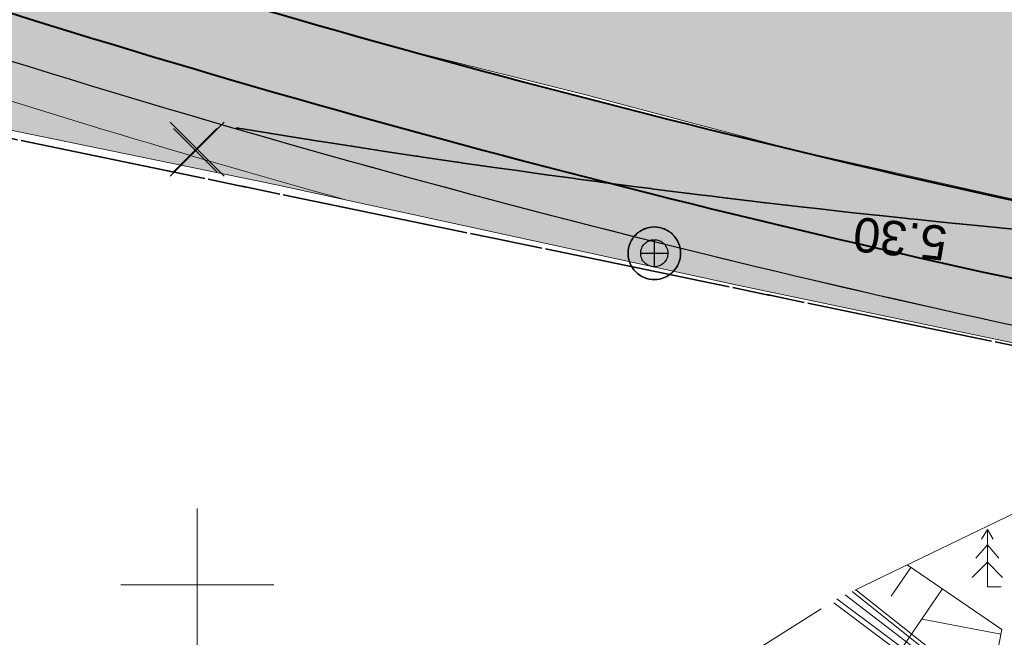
# Model space of a CAD drawing. Header units: metres. Extents: x 538891 to 1080079, y 6588829 to 13178720.
# Tile 518 of 656: x 539845 to 539871, y 6589299 to 6589315. Entities that reach past the tile are written whole.
import ezdxf

# ---------------------------------------------------------------- set-up
doc = ezdxf.new("R2010")
doc.units = ezdxf.units.M
doc.header["$LTSCALE"] = 0.4
doc.linetypes.add('KATASTRIPIIR', pattern=[17.5, 10, -2.5, 2.5, -2.5])
doc.linetypes.add('TOOPIIR', pattern=[17.5, 15, -2.5])
doc.layers.add('GEO', color=7, linetype='Continuous')
doc.layers.add('KOLDE PST', color=7, linetype='Continuous')
doc.styles.add('Swis721 Lt BT', font='swissl.ttf')
doc.linetypes.add('MP_KBL', pattern='A,0,[1,MP_KBL.shx,S=1,R=0,X=0,Y=-0.5],-18.999', length=18.999)
doc.linetypes.add('SI_KBL', pattern='A,0,[1,SI_KBL.shx,S=1,R=0,X=0,Y=-0.5],-19.9995', length=19.9995)

# ---------------------------------------------------------------- blocks, each defined once
blk = doc.blocks.new('#9_019061_PP_TL (2D)')
at = {"linetype": 'Continuous', "lineweight": 0, "true_color": 0xffdf7f}
h = blk.add_hatch(color=41, dxfattribs=at)
edge = h.paths.add_edge_path()
edge.add_line((540093.198, 6589254.743), (540093.146, 6589254.465))
edge.add_line((540093.146, 6589254.465), (540094.385, 6589252.136))
edge.add_line((540094.385, 6589252.136), (540094.986, 6589252.456))
edge.add_line((540094.986, 6589252.456), (540103.606, 6589257.075))
edge.add_arc((540150.834, 6589168.93), 100, 116.44621, 118.18256, ccw=False)
edge.add_arc((540095.922, 6589279.327), 23.3, 296.4462, 299.2481)
edge.add_line((540107.306, 6589258.997), (540112.428, 6589261.866))
edge.add_arc((540122.2, 6589244.416), 20, 105.1499, 119.2481, ccw=False)
edge.add_arc((540113.523, 6589276.462), 13.2, 285.1499, 311.7373)
edge.add_line((540122.311, 6589266.612), (540125.49, 6589269.448))
edge.add_arc((540132.147, 6589261.986), 10, 119.8756, 131.7373, ccw=False)
edge.add_line((540127.166, 6589270.657), (540132.825, 6589273.908))
edge.add_line((540132.825, 6589273.908), (540146.32, 6589281.702))
edge.add_arc((540147.32, 6589279.97), 2, 28.4285, 120.0082, ccw=False)
edge.add_line((540149.079, 6589280.922), (540157.642, 6589285.608))
edge.add_line((540157.642, 6589285.608), (540157.756, 6589285.671))
edge.add_line((540157.756, 6589285.671), (540156.315, 6589288.29))
edge.add_line((540156.315, 6589288.29), (540156.193, 6589288.203))
edge.add_line((540156.193, 6589288.203), (540155.217, 6589289.573))
edge.add_arc((540152.081, 6589287.339), 3.85, 35.4717, 120.0082)
edge.add_line((540150.156, 6589290.673), (540146.788, 6589288.728))
edge.add_arc((540143.997, 6589287.553), 3.028, -59.782, 22.8354, ccw=False)
edge.add_line((540145.521, 6589284.936), (540131.228, 6589276.681))
edge.add_line((540131.228, 6589276.681), (540125.17, 6589273.2))
edge.add_arc((540132.962, 6589260.971), 14.5, 122.5067, 131.4712)
edge.add_line((540123.36, 6589271.836), (540120.181, 6589269))
edge.add_arc((540113.523, 6589276.462), 10, 285.1533, 311.7373, ccw=False)
edge.add_arc((540122.202, 6589244.416), 23.2, 105.1533, 119.2515)
edge.add_line((540110.865, 6589264.658), (540105.563, 6589261.689))
edge.add_arc((540097.355, 6589276.347), 16.8, 259.4475, 299.2481, ccw=False)
edge.add_line((540094.278, 6589259.831), (540081.836, 6589262.146))
edge.add_line((540081.836, 6589262.146), (540052.599, 6589269.51))
edge.add_arc((540053.576, 6589273.389), 4, 182.03, 255.8645, ccw=False)
edge.add_line((540049.578, 6589273.247), (540048.642, 6589273.48))
edge.add_line((540048.642, 6589273.48), (540045.818, 6589274.183))
edge.add_line((540045.818, 6589274.183), (540045.301, 6589274.311))
edge.add_arc((540042.425, 6589275.166), 3, 255.8645, 343.4513, ccw=False)
edge.add_line((540041.692, 6589272.256), (540018.873, 6589277.989))
edge.add_arc((539971.036, 6589087.091), 196.8, 75.93195, 79.22948)
edge.add_line((540007.813, 6589280.424), (540002.01, 6589281.523))
edge.add_line((540002.01, 6589281.523), (539997.508, 6589282.379))
edge.add_arc((540016.826, 6589383.728), 103.173, 256.37498, 259.20847, ccw=False)
edge.add_line((539992.522, 6589283.458), (539978.82, 6589286.891))
edge.add_line((539978.82, 6589286.891), (539967.738, 6589289.668))
edge.add_arc((539845.423, 6588801.56), 503.2, 75.93195, 78.3238)
edge.add_line((539947.261, 6589294.348), (539874.805, 6589309.321))
edge.add_arc((539935.519, 6589603.113), 300, 251.50595, 258.3238, ccw=False)
edge.add_line((539840.357, 6589318.606), (539826.623, 6589323.2))
edge.add_line((539826.623, 6589323.2), (539808.227, 6589329.353))
edge.add_arc((539791.89, 6589280.513), 51.5, 71.5059, 90.8028)
edge.add_line((539791.169, 6589332.008), (539784.033, 6589331.908))
edge.add_arc((539783.774, 6589350.406), 18.5, 240.8111, 270.8028, ccw=False)
edge.add_line((539774.752, 6589334.255), (539767.6, 6589338.251))
edge.add_arc((539742.484, 6589293.29), 51.5, 60.8111, 86.6402)
edge.add_line((539745.502, 6589344.702), (539744.054, 6589344.787))
edge.add_arc((539759.002, 6589597.263), 252.918, 256.8587, 266.61175, ccw=False)
edge.add_arc((539764.853, 6589615.759), 272.264, 253.07093, 256.54465, ccw=False)
edge.add_line((539685.573, 6589355.293), (539684.553, 6589352.259))
edge.add_arc((539759.851, 6589598.285), 257.291, 252.98293, 256.65284)
edge.add_arc((539758.774, 6589595.02), 253.865, 256.71933, 266.63371)
edge.add_line((539743.867, 6589341.592), (539745.314, 6589341.507))
edge.add_arc((539742.484, 6589293.29), 48.3, 60.8111, 86.6402, ccw=False)
edge.add_line((539766.039, 6589335.457), (539773.191, 6589331.462))
edge.add_arc((539783.774, 6589350.406), 21.7, 240.8111, 270.8028)
edge.add_line((539784.078, 6589328.708), (539791.214, 6589328.808))
edge.add_arc((539791.89, 6589280.513), 48.3, 71.5059, 90.8028, ccw=False)
edge.add_line((539807.212, 6589326.319), (539825.608, 6589320.165))
edge.add_line((539825.608, 6589320.165), (539839.342, 6589315.572))
edge.add_arc((539935.519, 6589603.113), 303.2, 251.50595, 258.3238)
edge.add_line((539874.157, 6589306.188), (539946.613, 6589291.214))
edge.add_arc((539798.615, 6588593.75), 712.993, 75.342555, 78.019821, ccw=False)
edge.add_line((539979.031, 6589283.54), (539984.298, 6589282.22))
edge.add_line((539984.298, 6589282.22), (539986.242, 6589281.732))
edge.add_line((539986.242, 6589281.732), (539991.76, 6589280.35))
edge.add_arc((540017.078, 6589385.405), 108.063, 256.45052, 259.19589)
edge.add_line((539996.821, 6589279.258), (540001.322, 6589278.401))
edge.add_line((540001.322, 6589278.401), (540007.176, 6589277.288))
edge.add_line((540007.176, 6589277.288), (540012.15, 6589276.272))
edge.add_arc((539969.659, 6589080.838), 200, 75.93195, 77.73365, ccw=False)
edge.add_line((540018.274, 6589274.84), (540029.999, 6589271.901))
edge.add_line((540029.999, 6589271.901), (540081.094, 6589259.034))
edge.add_line((540081.094, 6589259.034), (540086.879, 6589257.955))
edge.add_line((540086.879, 6589257.955), (540091.598, 6589257.076))
edge.add_arc((540091.232, 6589255.11), 2, -10.5525, 79.4427, ccw=False)
at = {"color": 41, "linetype": 'Continuous', "lineweight": 9, "true_color": 0xffdf7f, "flags": 128}
for points in [[(540041.692, 6589272.256), (540018.873, 6589277.989, 0.014389), (540007.813, 6589280.424), (540002.01, 6589281.523), (539997.508, 6589282.379, -0.012364), (539992.522, 6589283.458), (539978.82, 6589286.891), (539967.738, 6589289.668, 0.010437), (539947.261, 6589294.348), (539874.805, 6589309.321, -0.029757), (539840.357, 6589318.606), (539826.623, 6589323.2), (539808.227, 6589329.353, 0.084398), (539791.169, 6589332.008), (539784.033, 6589331.908, -0.131616), (539774.752, 6589334.255), (539767.6, 6589338.251, 0.11318), (539745.502, 6589344.702)], [(539745.314, 6589341.507, -0.11318), (539766.039, 6589335.457), (539773.191, 6589331.462, 0.131616), (539784.078, 6589328.708), (539791.214, 6589328.808, -0.084398), (539807.212, 6589326.319), (539825.608, 6589320.165), (539839.342, 6589315.572, 0.029757), (539874.157, 6589306.188), (539946.613, 6589291.214, -0.011682), (539979.031, 6589283.54), (539984.298, 6589282.22), (539986.242, 6589281.732), (539991.76, 6589280.35, 0.01198), (539996.821, 6589279.258), (540001.322, 6589278.401), (540007.176, 6589277.288), (540012.15, 6589276.272, -0.007862), (540018.274, 6589274.84), (540029.999, 6589271.901)]]:
    blk.add_lwpolyline(points, format="xyb", dxfattribs=at)
at = {"color": 5, "linetype": 'Continuous', "lineweight": 40, "true_color": 0x0000ff, "flags": 128}
blk.add_lwpolyline([(539840.357, 6589318.606, 0.029757), (539874.805, 6589309.321), (539916.85, 6589300.632, 0.402531), (539919.196, 6589302.108), (539920.034, 6589305.476)], format="xyb", dxfattribs=at)
at = {"color": 5, "linetype": 'Continuous', "lineweight": 30, "true_color": 0x0000ff, "flags": 128}
blk.add_lwpolyline([(539979.149, 6589283.51), (539966.96, 6589286.564, 0.010437), (539946.613, 6589291.214), (539874.157, 6589306.188, -0.028827), (539840.411, 6589315.216), (539839.941, 6589312.965)], format="xyb", dxfattribs=at)
at = {"color": 5, "linetype": 'Continuous', "lineweight": 35, "true_color": 0x0000ff, "flags": 128}
blk.add_lwpolyline([(539851.013, 6589311.959), (539851.888, 6589311.816), (539851.921, 6589311.81), (539851.929, 6589311.809), (539851.929, 6589311.809), (539852.846, 6589311.661), (539852.916, 6589311.65), (539852.916, 6589311.65), (539852.923, 6589311.649), (539852.998, 6589311.637), (539853.006, 6589311.636), (539853.006, 6589311.636), (539853.59, 6589311.544), (539853.59, 6589311.544), (539853.917, 6589311.493), (539854.031, 6589311.475), (539854.031, 6589311.475), (539854.038, 6589311.475), (539854.038, 6589311.474), (539854.911, 6589311.34), (539854.912, 6589311.34), (539855.722, 6589311.218), (539855.744, 6589311.215), (539855.897, 6589311.192), (539855.897, 6589311.192), (539855.905, 6589311.191), (539856.074, 6589311.166), (539856.074, 6589311.166), (539856.081, 6589311.165), (539856.082, 6589311.165), (539856.798, 6589311.059), (539856.82, 6589311.056), (539856.82, 6589311.056), (539856.821, 6589311.056), (539856.821, 6589311.056), (539856.899, 6589311.045), (539856.9, 6589311.044), (539857.639, 6589310.938), (539857.888, 6589310.903), (539857.888, 6589310.903), (539857.893, 6589310.902), (539857.894, 6589310.902), (539858.297, 6589310.845), (539858.297, 6589310.845), (539858.598, 6589310.803), (539858.883, 6589310.763), (539858.883, 6589310.763), (539858.888, 6589310.763), (539859.194, 6589310.721), (539859.199, 6589310.72), (539859.201, 6589310.72), (539859.882, 6589310.627), (539859.884, 6589310.626), (539860.516, 6589310.542), (539860.543, 6589310.538), (539860.871, 6589310.495), (539860.871, 6589310.495), (539860.876, 6589310.494), (539860.878, 6589310.494), (539861.475, 6589310.416), (539861.866, 6589310.366), (539861.866, 6589310.366), (539861.871, 6589310.365), (539861.872, 6589310.365), (539862.434, 6589310.293), (539862.862, 6589310.24), (539862.862, 6589310.24), (539862.866, 6589310.239), (539862.866, 6589310.239), (539863.128, 6589310.207), (539863.129, 6589310.207), (539863.393, 6589310.174), (539863.856, 6589310.117), (539863.86, 6589310.117), (539864.36, 6589310.057), (539864.36, 6589310.057), (539864.364, 6589310.057), (539864.367, 6589310.056), (539864.855, 6589309.998), (539864.873, 6589309.995), (539865.393, 6589309.935), (539865.397, 6589309.935), (539865.399, 6589309.935), (539865.849, 6589309.882), (539865.852, 6589309.882), (539866.27, 6589309.834), (539866.841, 6589309.77), (539866.844, 6589309.77), (539866.846, 6589309.769), (539867.229, 6589309.727), (539867.836, 6589309.661), (539867.836, 6589309.661), (539867.839, 6589309.661), (539868.494, 6589309.591), (539868.494, 6589309.591), (539868.496, 6589309.591), (539868.497, 6589309.591), (539868.636, 6589309.576), (539868.638, 6589309.576), (539868.833, 6589309.555), (539868.836, 6589309.555), (539869.146, 6589309.523), (539869.816, 6589309.454), (539869.825, 6589309.453), (539869.825, 6589309.453), (539869.828, 6589309.453), (539869.832, 6589309.452), (539870.105, 6589309.425), (539870.82, 6589309.354), (539870.822, 6589309.354), (539870.825, 6589309.354), (539871.064, 6589309.331), (539871.815, 6589309.259)], dxfattribs=at)
at = {"color": 5, "true_color": 0x0000ff, "insert": (539868.423, 6589309.513), "char_height": 0.9, "attachment_point": 8, "rotation": 173.964, "line_spacing_factor": 1.004016, "style": 'Swis721 Lt BT'}
blk.add_mtext('5.30', dxfattribs=at)
blk = doc.blocks.new('KOLDE PST TL')
at = {"color": 7}
blk.add_blockref('#9_019061_PP_TL (2D)', (0, 0), dxfattribs=at)
blk = doc.blocks.new('#13_Kolde pst HP -xref$0$likvideeritav')
at = {"color": 1, "linetype": 'Continuous', "lineweight": 25, "true_color": 0xff0000}
for p, q in [((0.707, -0.707), (-0.707, 0.707)), ((0.707, 0.707), (-0.707, -0.707))]:
    blk.add_line(p, q, dxfattribs=at)
blk = doc.blocks.new('#13_KOLDE TAIM (2D)')
at = {"linetype": 'Continuous', "lineweight": 0, "true_color": 0xc4f877}
blk.add_hatch(color=71, dxfattribs=at).paths.add_polyline_path([(539832.119, 6589321.362), (539832.475, 6589322.328), (539833.004, 6589323.255), (539834.009, 6589324.361), (539835.003, 6589325.044), (539836.117, 6589325.509), (539836.814, 6589325.673), (539837.809, 6589325.757), (539839.064, 6589325.619), (539839.835, 6589325.429), (539920.034, 6589305.476), (539919.448, 6589303.122), (539919.13, 6589301.894), (539918.996, 6589301.605), (539918.702, 6589301.21), (539918.32, 6589300.898), (539917.888, 6589300.694), (539917.141, 6589300.616), (539916.515, 6589300.701), (539897.21, 6589304.691), (539893.199, 6589305.52), (539894.021, 6589309.436), (539889.615, 6589310.352), (539888.792, 6589306.431), (539873.832, 6589309.524), (539865.586, 6589311.378), (539860.126, 6589312.828), (539855.648, 6589313.941), (539850.752, 6589315.338), (539842.998, 6589317.737), (539837.257, 6589319.643)])
h = blk.add_hatch(color=71, dxfattribs=at)
edge = h.paths.add_edge_path()
edge.add_line((539979.013, 6589283.544), (539966.96, 6589286.564))
edge.add_arc((539845.423, 6588801.56), 500, 75.93195, 78.3238)
edge.add_line((539946.613, 6589291.214), (539874.157, 6589306.188))
edge.add_arc((539935.519, 6589603.113), 303.2, 251.71889, 258.3238, ccw=False)
edge.add_line((539840.411, 6589315.216), (539839.941, 6589312.965))
edge.add_line((539839.941, 6589312.965), (539842.616, 6589312.407))
edge.add_line((539842.616, 6589312.407), (539852.075, 6589310.467))
edge.add_line((539852.075, 6589310.467), (539864.124, 6589307.838))
edge.add_line((539864.124, 6589307.838), (539874.986, 6589305.563))
edge.add_line((539874.986, 6589305.563), (539907.13, 6589298.868))
edge.add_line((539907.13, 6589298.868), (539908.954, 6589297.975))
edge.add_line((539908.954, 6589297.975), (539946.411, 6589290.235))
edge.add_arc((539845.423, 6588801.56), 499, 75.93195, 78.3238, ccw=False)
edge.add_line((539966.717, 6589285.594), (539978.933, 6589282.533))
edge.add_line((539978.933, 6589282.533), (539978.962, 6589283.051))
edge.add_line((539978.962, 6589283.051), (539979.013, 6589283.544))
edge.add_line((539979.013, 6589283.544), (539979.013, 6589283.544))
at = {"color": 71, "linetype": 'Continuous', "lineweight": 5, "true_color": 0xc4f877, "flags": 128}
blk.add_lwpolyline([(539839.835, 6589325.429), (539920.034, 6589305.476), (539919.448, 6589303.122), (539919.13, 6589301.894), (539918.996, 6589301.605), (539918.702, 6589301.21), (539918.32, 6589300.898), (539917.888, 6589300.694), (539917.141, 6589300.616), (539916.515, 6589300.701), (539897.21, 6589304.691), (539893.199, 6589305.52), (539894.021, 6589309.436), (539889.615, 6589310.352), (539888.792, 6589306.431), (539873.832, 6589309.524), (539865.586, 6589311.378), (539860.126, 6589312.828), (539855.648, 6589313.941), (539850.752, 6589315.338), (539842.998, 6589317.737)], dxfattribs=at)
blk.add_lwpolyline([(539979.013, 6589283.544), (539966.96, 6589286.564, 0.010437), (539946.613, 6589291.214), (539874.157, 6589306.188, -0.028827), (539840.411, 6589315.216), (539839.941, 6589312.965), (539842.616, 6589312.407), (539852.075, 6589310.467), (539864.124, 6589307.838), (539874.986, 6589305.563), (539907.13, 6589298.868), (539908.954, 6589297.975), (539946.411, 6589290.235, -0.010437), (539966.717, 6589285.594), (539978.933, 6589282.533), (539978.962, 6589283.051), (539979.013, 6589283.544)], format="xyb", close=True, dxfattribs=at)
at = {"color": 71, "linetype": 'Continuous', "lineweight": 13, "true_color": 0xc4f877, "flags": 128}
blk.add_lwpolyline([(539840.337, 6589314.188, 0.011631), (539853.877, 6589310.074)], format="xyb", dxfattribs=at)
at = {"color": 1, "true_color": 0xff0000}
blk.add_blockref('#13_Kolde pst HP -xref$0$likvideeritav', (539849.998, 6589311.398), dxfattribs=at)
blk = doc.blocks.new('Kolde pst Taim')
at = {"color": 13, "true_color": 0xff4646}
blk.add_blockref('#13_KOLDE TAIM (2D)', (0, 0), dxfattribs=at)
blk = doc.blocks.new('#15_019061_PP_ELV-4-01_v01_Puhas$0$A$C2D7D09D12')
at = {"color": 1, "linetype": 'Continuous', "lineweight": 25, "true_color": 0xff0000}
for p, q in [((0.035, 0.035), (1.171, 1.171)), ((0.035, 1.171), (1.171, 0.035))]:
    blk.add_line(p, q, dxfattribs=at)
blk = doc.blocks.new('#15_Kolde pst ELV-3 (2D)')
at = {"color": 1, "linetype": 'Continuous', "lineweight": 25, "true_color": 0xff0000}
for p, q in [((539861.947, 6589309.031), (539861.947, 6589308.319)), ((539861.591, 6589308.675), (539862.303, 6589308.675))]:
    blk.add_line(p, q, dxfattribs=at)
at = {"color": 1, "linetype": 'Continuous', "lineweight": 25, "true_color": 0xff0000, "flags": 128}
for points in [[(539862.635, 6589308.675), (539862.632, 6589308.608), (539862.622, 6589308.541), (539862.605, 6589308.475), (539862.583, 6589308.412), (539862.554, 6589308.351), (539862.519, 6589308.293), (539862.479, 6589308.239), (539862.434, 6589308.189), (539862.384, 6589308.143), (539862.329, 6589308.103), (539862.272, 6589308.068), (539862.211, 6589308.04), (539862.147, 6589308.017), (539862.082, 6589308), (539862.015, 6589307.991), (539861.947, 6589307.987), (539861.88, 6589307.991), (539861.813, 6589308), (539861.748, 6589308.017), (539861.684, 6589308.04), (539861.623, 6589308.068), (539861.565, 6589308.103), (539861.511, 6589308.143), (539861.461, 6589308.189), (539861.416, 6589308.239), (539861.376, 6589308.293), (539861.341, 6589308.351), (539861.312, 6589308.412), (539861.289, 6589308.475), (539861.273, 6589308.541), (539861.263, 6589308.608), (539861.26, 6589308.675), (539861.263, 6589308.742), (539861.273, 6589308.809), (539861.289, 6589308.875), (539861.312, 6589308.938), (539861.341, 6589308.999), (539861.376, 6589309.057), (539861.416, 6589309.111), (539861.461, 6589309.161), (539861.511, 6589309.207), (539861.565, 6589309.247), (539861.623, 6589309.282), (539861.684, 6589309.31), (539861.748, 6589309.333), (539861.813, 6589309.349), (539861.88, 6589309.359), (539861.947, 6589309.363), (539862.015, 6589309.359), (539862.082, 6589309.349), (539862.147, 6589309.333), (539862.211, 6589309.31), (539862.272, 6589309.282), (539862.329, 6589309.247), (539862.384, 6589309.207), (539862.434, 6589309.161), (539862.479, 6589309.111), (539862.519, 6589309.057), (539862.554, 6589308.999), (539862.583, 6589308.938), (539862.605, 6589308.875), (539862.622, 6589308.809), (539862.632, 6589308.742)], [(539862.303, 6589308.675), (539862.302, 6589308.64), (539862.296, 6589308.606), (539862.288, 6589308.572), (539862.276, 6589308.539), (539862.261, 6589308.507), (539862.243, 6589308.477), (539862.223, 6589308.449), (539862.199, 6589308.423), (539862.173, 6589308.4), (539862.145, 6589308.379), (539862.115, 6589308.361), (539862.084, 6589308.346), (539862.051, 6589308.334), (539862.017, 6589308.326), (539861.982, 6589308.321), (539861.947, 6589308.319), (539861.912, 6589308.321), (539861.878, 6589308.326), (539861.844, 6589308.334), (539861.811, 6589308.346), (539861.78, 6589308.361), (539861.75, 6589308.379), (539861.722, 6589308.4), (539861.696, 6589308.423), (539861.672, 6589308.449), (539861.651, 6589308.477), (539861.633, 6589308.507), (539861.619, 6589308.539), (539861.607, 6589308.572), (539861.598, 6589308.606), (539861.593, 6589308.64), (539861.591, 6589308.675), (539861.593, 6589308.71), (539861.598, 6589308.744), (539861.607, 6589308.778), (539861.619, 6589308.811), (539861.633, 6589308.843), (539861.651, 6589308.873), (539861.672, 6589308.901), (539861.696, 6589308.927), (539861.722, 6589308.95), (539861.75, 6589308.971), (539861.78, 6589308.989), (539861.811, 6589309.004), (539861.844, 6589309.016), (539861.878, 6589309.024), (539861.912, 6589309.029), (539861.947, 6589309.031), (539861.982, 6589309.029), (539862.017, 6589309.024), (539862.051, 6589309.016), (539862.084, 6589309.004), (539862.115, 6589308.989), (539862.145, 6589308.971), (539862.173, 6589308.95), (539862.199, 6589308.927), (539862.223, 6589308.901), (539862.243, 6589308.873), (539862.261, 6589308.843), (539862.276, 6589308.811), (539862.288, 6589308.778), (539862.296, 6589308.744), (539862.302, 6589308.71)], [(539862.303, 6589308.675), (539862.302, 6589308.64), (539862.296, 6589308.606), (539862.288, 6589308.572), (539862.276, 6589308.539), (539862.261, 6589308.507), (539862.243, 6589308.477), (539862.223, 6589308.449), (539862.199, 6589308.423), (539862.173, 6589308.4), (539862.145, 6589308.379), (539862.115, 6589308.361), (539862.084, 6589308.346), (539862.051, 6589308.334), (539862.017, 6589308.326), (539861.982, 6589308.321), (539861.947, 6589308.319), (539861.912, 6589308.321), (539861.878, 6589308.326), (539861.844, 6589308.334), (539861.811, 6589308.346), (539861.78, 6589308.361), (539861.75, 6589308.379), (539861.722, 6589308.4), (539861.696, 6589308.423), (539861.672, 6589308.449), (539861.651, 6589308.477), (539861.633, 6589308.507), (539861.619, 6589308.539), (539861.607, 6589308.572), (539861.598, 6589308.606), (539861.593, 6589308.64), (539861.591, 6589308.675), (539861.593, 6589308.71), (539861.598, 6589308.744), (539861.607, 6589308.778), (539861.619, 6589308.811), (539861.633, 6589308.843), (539861.651, 6589308.873), (539861.672, 6589308.901), (539861.696, 6589308.927), (539861.722, 6589308.95), (539861.75, 6589308.971), (539861.78, 6589308.989), (539861.811, 6589309.004), (539861.844, 6589309.016), (539861.878, 6589309.024), (539861.912, 6589309.029), (539861.947, 6589309.031), (539861.982, 6589309.029), (539862.017, 6589309.024), (539862.051, 6589309.016), (539862.084, 6589309.004), (539862.115, 6589308.989), (539862.145, 6589308.971), (539862.173, 6589308.95), (539862.199, 6589308.927), (539862.223, 6589308.901), (539862.243, 6589308.873), (539862.261, 6589308.843), (539862.276, 6589308.811), (539862.288, 6589308.778), (539862.296, 6589308.744), (539862.302, 6589308.71)]]:
    blk.add_lwpolyline(points, close=True, dxfattribs=at)
blk.add_lwpolyline([(539862.635, 6589308.675, 0.414214), (539861.947, 6589309.363, 0.414214), (539861.26, 6589308.675, 0.414214), (539861.947, 6589307.987, 0.414214), (539862.635, 6589308.675)], format="xyb", close=True, dxfattribs=at)
at = {"color": 7}
blk.add_blockref('#15_019061_PP_ELV-4-01_v01_Puhas$0$A$C2D7D09D12', (539849.339, 6589310.772), dxfattribs=at)
blk = doc.blocks.new('Kolde pst EL')
at = {"color": 13, "true_color": 0xff4646}
blk.add_blockref('#15_Kolde pst ELV-3 (2D)', (0, 0), dxfattribs=at)
blk = doc.blocks.new('#16_Kolde TL (2D)')
at = {"color": 7, "linetype": 'Continuous', "lineweight": 40, "flags": 128}
blk.add_lwpolyline([(539831.329, 6589319.517), (539839.723, 6589316.71, 0.029757), (539874.4, 6589307.363), (539918.496, 6589298.25)], format="xyb", dxfattribs=at)
blk = doc.blocks.new('Kolde pst märgistus')
at = {"color": 13, "true_color": 0xff4646}
blk.add_blockref('#16_Kolde TL (2D)', (0, 0), dxfattribs=at)
blk = doc.blocks.new('KUUSK1')
at = {"color": 8, "linetype": 'Continuous', "lineweight": 9, "true_color": 0x7d7d7d}
for p, q in [((0, 3), (-0.3, 2.5)), ((0.3, 2.5), (0, 3)), ((0, 3), (0, 0)), ((0, 2.2), (-0.6, 1.5)), ((0.6, 1.5), (0, 2.2)), ((0, 1.3), (-0.8, 0.5)), ((0.8, 0.5), (0, 1.3)), ((0.72, 0), (0, 0))]:
    blk.add_line(p, q, dxfattribs=at)
blk = doc.blocks.new('VKORIS')
at = {"color": 7, "linetype": 'Continuous', "lineweight": 9}
for p, q in [((0, 4), (0, -4)), ((-4, 0), (4, 0))]:
    blk.add_line(p, q, dxfattribs=at)

msp = doc.modelspace()

# ---------------------------------------------------------------- linework, layer by layer
at = {"layer": 'GEO', "color": 8, "linetype": 'Continuous', "lineweight": 9, "true_color": 0x7d7d7d}
for p, q in [((539868.6511, 6589300.4577), (539868.1363, 6589299.7062)), ((539869.4761, 6589299.8926), (539868.4225, 6589298.3544)), ((539871.0065, 6589298.7132), (539868.9486, 6589299.1078))]:
    msp.add_line(p, q, dxfattribs=at)
at = {"layer": 'GEO', "color": 35, "linetype": 'KATASTRIPIIR', "lineweight": 35, "true_color": 0xb1703a, "flags": 128}
for points in [[(539443.01, 6589409.31), (539452.71, 6589448.01), (539474.09, 6589442.7), (539521.35, 6589512.66), (539531.92, 6589505.27), (539524.3, 6589495.39), (539522.08, 6589499.6), (539481.56, 6589440.85), (539563.86, 6589420.43), (539625.52, 6589405.13), (539608.81, 6589440.29), (539609.75, 6589442.99), (539608, 6589446.67), (539559.55, 6589546.11), (539564.46, 6589553.36), (539630.53, 6589415.87), (539746.58, 6589386.48), (539806.68, 6589371.25), (539851.41, 6589359.92), (539871.95, 6589354.72), (539867.18, 6589363.58), (539926.12, 6589348.66), (539949.09, 6589342.84), (539954.98, 6589344.13), (539958.19, 6589351.42), (539955.18, 6589364.57), (539908.73, 6589450.44), (539900.61, 6589446.07), (539894.15, 6589442.58), (539889.14, 6589451.77), (539891.02, 6589452.73), (539900.13, 6589457.61), (539896.12, 6589465.27), (539900.48, 6589467.33), (539893.45, 6589480.29), (539898.64, 6589483.31), (539888.11, 6589505.36), (539888.27, 6589511.95), (539890.68, 6589517.36), (539894.85, 6589504.16), (539935.41, 6589429.13), (539960.79, 6589380.36), (539989.71, 6589324.88), (539996.79, 6589323.09), (540010.36, 6589318.34), (540064.33, 6589299.46), (540078.61, 6589294.78), (540116.43, 6589314.56), (540134.41, 6589272.73), (540099.44, 6589253.16), (539963.84, 6589287.14), (539909.52, 6589298.37), (539763.13, 6589328.62), (539689.49, 6589347.26), (539661.86, 6589354.25), (539600.04, 6589369.91), (539443.01, 6589409.31)], [(539763.13, 6589328.62), (539909.52, 6589298.37), (539808.69, 6589244.05), (539803.95, 6589252.85), (539763.13, 6589328.62)]]:
    msp.add_lwpolyline(points, dxfattribs=at)
at = {"layer": 'GEO', "color": 8, "linetype": 'TOOPIIR', "lineweight": 9, "true_color": 0x7d7d7d, "flags": 128}
msp.add_lwpolyline([(540009.728, 6589274.9396), (540007.9291, 6589283.6289), (539999.961, 6589296.693), (539999.0028, 6589310.4914), (539982.048, 6589315.103), (539968.23, 6589319.624), (539923.0062, 6589331.3898), (539909.1598, 6589323.7597), (539879.4137, 6589305.7855), (539866.718, 6589299.632), (539825.489, 6589273.6106), (539801.0362, 6589257.5566), (539784.2601, 6589247.5892), (539791.917, 6589237.292), (539811.1602, 6589201.8497), (539830.4327, 6589165.9875), (539829.9209, 6589164.7033), (539851.006, 6589125.569), (539858.994, 6589114.02), (539868.46, 6589099.0162), (539872.4814, 6589092.3517), (539891.371, 6589065.8965), (539936.7409, 6588993.1706), (540012.911, 6589042.2881), (540056.8358, 6589068.4128), (540079.5427, 6589082.4151), (540055.254, 6589125.2135), (540035.056, 6589162.5293), (540031.7637, 6589169.1877), (540025.659, 6589166.0347), (540017.2916, 6589182.4141), (540021.5537, 6589185.0254), (540011.9445, 6589204.4642), (539991.9088, 6589243.8962), (540003.1152, 6589249.6375), (540014.0907, 6589246.6002), (540015.6053, 6589252.8138), (540016.6856, 6589258.0436), (540013.746, 6589258.7749), (540014.554, 6589261.666), (540015.7891, 6589267.0477), (540013.1293, 6589268.0319), (540010.9042, 6589270.1926)], close=True, dxfattribs=at)
at = {"layer": 'GEO', "color": 8, "linetype": 'Continuous', "lineweight": 9, "true_color": 0x7d7d7d, "flags": 128}
for points in [[(539868.556, 6589300.5229), (539871.0287, 6589298.8291), (539870.695, 6589297.089), (539866.4786, 6589291.0732)], [(539859.0193, 6589289.2757), (539861.6015, 6589287.4655), (539861.6015, 6589287.4655), (539864.979, 6589291.966), (539867.606, 6589295.5918), (539869.2074, 6589297.766), (539866.718, 6589299.632)], [(539859.0971, 6589289.382), (539861.572, 6589287.647), (539864.998, 6589292.278), (539867.5, 6589295.67), (539869.024, 6589297.739), (539866.636, 6589299.529)]]:
    msp.add_lwpolyline(points, dxfattribs=at)
at = {"layer": 'GEO', "color": 8, "linetype": 'SI_KBL', "lineweight": 9, "true_color": 0x7d7d7d, "flags": 128}
msp.add_lwpolyline([(539842.461, 6589283.0934), (539842.8938, 6589273.3922), (539848.2586, 6589270.1963), (539870.2438, 6589297.4652), (539867.2157, 6589299.8732)], dxfattribs=at)
at = {"layer": 'GEO', "color": 8, "linetype": 'MP_KBL', "lineweight": 9, "true_color": 0x7d7d7d, "flags": 128}
for points in [[(539842.5609, 6589283.0979), (539842.9913, 6589273.4505), (539848.215, 6589270.3593), (539850.4072, 6589273.1484), (539870.1032, 6589297.4493), (539867.1159, 6589299.8249)], [(539863.417, 6589289.241), (539869.9078, 6589297.4558), (539866.9381, 6589299.7387)]]:
    msp.add_lwpolyline(points, dxfattribs=at)

# ---------------------------------------------------------------- block references
at = {"layer": 'GEO', "color": 8, "true_color": 0x7d7d7d, "xscale": 0.5, "yscale": 0.5, "zscale": 0.5}
for name, p in [('VKORIS', (539850, 6589300)), ('KUUSK1', (539870.6532, 6589299.9462))]:
    msp.add_blockref(name, p, dxfattribs=at)
at = {"layer": 'KOLDE PST', "color": 7}
for name in ['KOLDE PST TL', 'Kolde pst märgistus', 'Kolde pst Taim', 'Kolde pst EL']:
    msp.add_blockref(name, (0, 0), dxfattribs=at)

doc.saveas('drawing.dxf')
